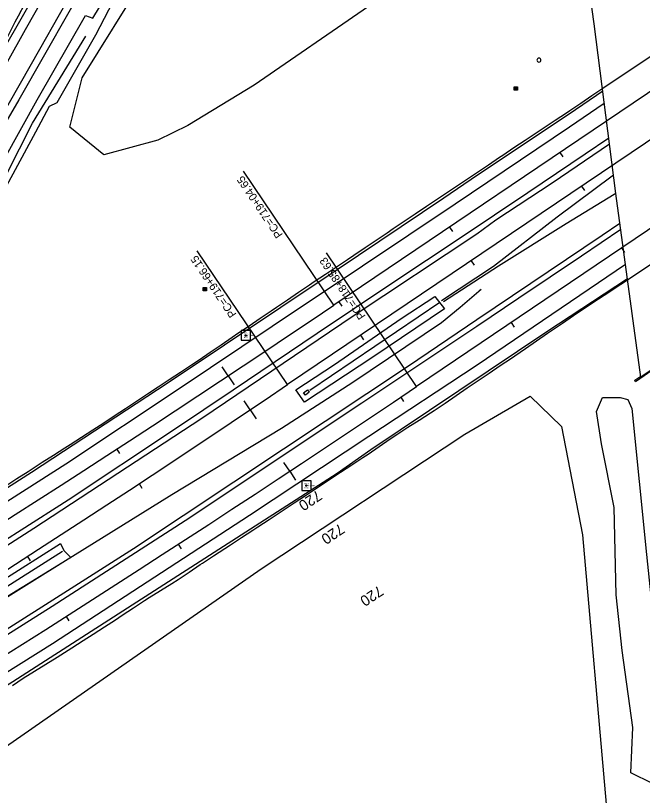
# Model space of a CAD drawing. Extents: x 1901471 to 1963503, y 756461 to 799997.
# Drawn here: x 1911554 to 1912024, y 761341 to 761926 of the extents above; entities that cross this region are included whole.
import ezdxf

# ---------------------------------------------------------------- set-up
doc = ezdxf.new("R2010")
doc.units = 0
for name, color, linetype in [('Default', 7, 'Continuous'), ('RD_DTM_BkLn1', 7, 'Continuous'), ('RD_EX_Bldg', 7, 'Continuous'), ('RD_EX_Bridge', 7, 'Continuous'), ('RD_EX_DR_ErosCtrl', 7, 'Continuous'), ('RD_EX_DR_Inlet', 7, 'Continuous'), ('RD_EX_Fence_Other', 7, 'Continuous'), ('RD_EX_GuardRail', 7, 'Continuous'), ('RD_EX_H2O', 7, 'Continuous'), ('RD_EX_Misc', 7, 'Continuous'), ('RD_EX_Road', 7, 'Continuous'), ('RD_EX_Road_txCode', 7, 'Continuous'), ('RD_EX_VEG', 7, 'Continuous'), ('RD_HC_Cl', 7, 'Continuous'), ('RD_HC_Data', 7, 'Continuous'), ('RD_HC_Data_Tic', 7, 'Continuous'), ('RD_HC_Survey', 7, 'Continuous'), ('RD_HC_TX_Sta50', 7, 'Continuous'), ('RD_HC_txCode', 7, 'Continuous'), ('RD_SMD_Locator', 7, 'Continuous')]:
    doc.layers.add(name, color=color, linetype=linetype)

# ---------------------------------------------------------------- blocks, each defined once
blk = doc.blocks.new('POST')
at = {"layer": 'Default'}
for start, end in [(90, 270), (270, 90)]:
    blk.add_arc((0, 0), 0.127, start, end, dxfattribs=at)
blk = doc.blocks.new('DI')
at = {"layer": 'RD_EX_DR_Inlet'}
for p, q in [((-2.5, 0.9), (2.5, 0.9)), ((-0.8, 2.6), (-0.8, -2.4)), ((0.9, 2.6), (0.9, -2.4)), ((-2.5, -0.8), (2.5, -0.8))]:
    blk.add_line(p, q, dxfattribs=at)
blk.add_lwpolyline([(-2.5, -2.4), (-2.5, 2.6), (2.5, 2.6), (2.5, -2.4)], close=True, dxfattribs=at)

msp = doc.modelspace()

# ---------------------------------------------------------------- linework, layer by layer
at = {"layer": 'RD_DTM_BkLn1'}
for points in [[(1911539.03, 761889.26), (1911542.52, 761898.62), (1911544.33, 761903.46), (1911548.86, 761912.36), (1911553.39, 761921.26), (1911555.76, 761925.91), (1911560.46, 761934.72)], [(1911546.23, 761573.53), (1911554.64, 761578.94), (1911563.05, 761584.35), (1911565.25, 761585.76), (1911573.67, 761591.14), (1911582.1, 761596.52), (1911590.53, 761601.89), (1911594.7, 761604.55), (1911603.1, 761609.98), (1911611.5, 761615.4), (1911619.9, 761620.82), (1911627.71, 761625.85), (1911636.03, 761631.39), (1911644.36, 761636.93), (1911652.68, 761642.47), (1911660.57, 761647.72), (1911668.92, 761653.22), (1911677.28, 761658.71), (1911685.63, 761664.21), (1911691.37, 761667.99), (1911699.62, 761673.63), (1911707.88, 761679.27), (1911716.13, 761684.91), (1911720.49, 761687.88), (1911728.77, 761693.48), (1911737.05, 761699.08), (1911745.34, 761704.68), (1911749.37, 761707.41), (1911757.65, 761713.01), (1911765.93, 761718.62), (1911774.21, 761724.22), (1911777.71, 761726.58), (1911786.02, 761732.15), (1911794.33, 761737.71), (1911802.64, 761743.27), (1911807.5, 761746.53), (1911815.8, 761752.11), (1911824.09, 761757.69), (1911832.39, 761763.27), (1911836.92, 761766.32), (1911845.22, 761771.89), (1911853.52, 761777.47), (1911861.82, 761783.05), (1911866.31, 761786.06), (1911874.63, 761791.6), (1911882.95, 761797.14), (1911891.27, 761802.69), (1911891.84, 761803.07), (1911900.13, 761808.65), (1911908.42, 761814.24), (1911916.72, 761819.82), (1911919.22, 761821.5), (1911927.51, 761827.09), (1911935.81, 761832.67), (1911941.84, 761836.73), (1911950.19, 761842.22), (1911958.54, 761847.72), (1911966.89, 761853.21), (1911969.35, 761854.83), (1911977.65, 761860.41), (1911985.95, 761865.99), (1911994.25, 761871.56), (1912035.74, 761899.45)], [(1911551.27, 761423.93), (1911559.24, 761429.2), (1911567.73, 761434.48), (1911576.22, 761439.76), (1911584.71, 761445.04), (1911587.48, 761446.76), (1911595.9, 761452.14), (1911604.33, 761457.52), (1911611.83, 761462.31), (1911620.22, 761467.74), (1911628.62, 761473.16), (1911633.7, 761476.44), (1911642.06, 761481.93), (1911650.41, 761487.42), (1911653.83, 761489.66), (1911662.3, 761494.97), (1911670.77, 761500.29), (1911675.6, 761503.32), (1911683.9, 761508.89), (1911692.2, 761514.46), (1911693.8, 761515.53), (1911702.17, 761521), (1911710.54, 761526.47), (1911714.82, 761529.27), (1911723.18, 761534.75), (1911731.54, 761540.24), (1911735.44, 761542.8), (1911743.78, 761548.32), (1911752.12, 761553.84), (1911754.34, 761555.31), (1911762.69, 761560.79), (1911771.05, 761566.27), (1911774.14, 761568.29), (1911782.46, 761573.83), (1911790.79, 761579.37), (1911797.45, 761583.81), (1911805.82, 761589.28), (1911814.19, 761594.75), (1911818.17, 761597.35), (1911826.42, 761602.99), (1911834.67, 761608.64), (1911839.59, 761612), (1911848.02, 761617.37), (1911856.46, 761622.73), (1911864.9, 761628.1), (1911867.77, 761629.93), (1911876.02, 761635.58), (1911884.26, 761641.24), (1911892.51, 761646.9), (1911900.67, 761652.49), (1911908.97, 761658.06), (1911917.28, 761663.63), (1911925.58, 761669.21), (1911928.07, 761670.88), (1911936.3, 761676.55), (1911944.54, 761682.23), (1911952.77, 761687.91), (1911955.61, 761689.87), (1911963.89, 761695.47), (1911972.18, 761701.07), (1911980.46, 761706.67), (1911982.71, 761708.19), (1911991.04, 761713.72), (1911999.38, 761719.24), (1912007.71, 761724.77), (1912057.71, 761757.92)]]:
    msp.add_lwpolyline(points, dxfattribs=at)
at = {"layer": 'RD_EX_Bldg'}
for points in [[(1912065.74, 761685.66), (1912070.4, 761688.88), (1912070.91, 761687.61), (1912018.63, 761651.52)], [(1912018.63, 761651.52), (1912018.25, 761652.8), (1912022.6, 761655.81)]]:
    msp.add_lwpolyline(points, dxfattribs=at)
at = {"layer": 'RD_EX_Bridge'}
msp.add_lwpolyline([(1911982.87, 761953.96), (1912027.01, 761985.15), (1912046.45, 761837.59), (1912062.04, 761721.82), (1912065.88, 761684.27), (1912022.71, 761654.96), (1912003.98, 761792.72), (1911987.67, 761919.89)], close=True, dxfattribs=at)
at = {"layer": 'RD_EX_DR_ErosCtrl'}
msp.add_lwpolyline([(1911682.72, 762037.87), (1911659.72, 762000.13), (1911613.51, 761911.34), (1911584.65, 761860.59), (1911578.8, 761857.97), (1911568.51, 761838.6), (1911539.65, 761785.43), (1911526.94, 761758.08), (1911507.97, 761709.55), (1911497.85, 761680.1), (1911486.78, 761684.53), (1911506.76, 761736.59), (1911520.89, 761769.89), (1911545.51, 761819.23), (1911569.72, 761862.91), (1911606.04, 761926.18), (1911611.69, 761923.96), (1911627.23, 761950.39), (1911653.26, 761999.73), (1911677.48, 762041.6)], dxfattribs=at)
for points in [[(1911770.49, 761636.26), (1911763.89, 761645.55), (1911792.89, 761664.42), (1911842.9, 761699), (1911868.09, 761715.31), (1911875.44, 761706.11), (1911821.61, 761670)], [(1911499.04, 761459.99), (1911492.58, 761470.38), (1911587.35, 761530.35), (1911589.71, 761525), (1911595.06, 761519.65)]]:
    msp.add_lwpolyline(points, close=True, dxfattribs=at)
at = {"layer": 'RD_EX_DR_Inlet'}
msp.add_lwpolyline([(1911771.05, 761641.37), (1911769.65, 761643.09), (1911772.54, 761645.43), (1911773.94, 761643.71)], close=True, dxfattribs=at)
at = {"layer": 'RD_EX_Fence_Other'}
for points in [[(1910580.88, 760962.42), (1910681.65, 761011.12), (1910824.17, 761083.34), (1910922.54, 761136.01), (1911091.93, 761226.7), (1911190.07, 761280.45), (1911287.48, 761335.99), (1911356.1, 761375.94), (1911439.35, 761425.01), (1911494.06, 761458), (1911589.07, 761516.18), (1911670.89, 761566.93), (1911753.19, 761616.71), (1911806.69, 761651.14), (1911873.15, 761696.01), (1911887.07, 761707.41), (1911902.9, 761720.84)], [(1911902.01, 761720.08), (1911902.9, 761720.84)], [(1911902.01, 761720.08), (1911902.9, 761720.84)]]:
    msp.add_lwpolyline(points, dxfattribs=at)
at = {"layer": 'RD_EX_GuardRail'}
for points in [[(1911873.07, 761712.48), (1911912.16, 761738.18), (1911959.88, 761775.1), (1912001.12, 761805.98), (1912002.19, 761806.71)], [(1911874.58, 761711.73), (1911915.83, 761738.5), (1911966.79, 761770.03), (1912002.63, 761792.05), (1912003.95, 761792.93)]]:
    msp.add_lwpolyline(points, dxfattribs=at)
at = {"layer": 'RD_EX_H2O'}
for points in [[(1911494.02, 761687.61), (1911509.22, 761727.22), (1911529.15, 761772.56), (1911546.83, 761806.94), (1911566.27, 761845.43), (1911606.38, 761910.57)], [(1911871.9, 761710.86), (1911774.3, 761644.92)], [(1911588.77, 761524.21), (1911521.55, 761481.71), (1911503.29, 761469.75)]]:
    msp.add_lwpolyline(points, dxfattribs=at)
at = {"layer": 'RD_EX_Road'}
for points in [[(1911535.12, 761869.35), (1911561.16, 761915.51), (1911589.15, 761964.97)], [(1911612.79, 761962.67), (1911556.18, 761862.78), (1911503.19, 761772.76)], [(1911601, 761952.92), (1911571.66, 761900.55), (1911541.34, 761847.78)], [(1910619.64, 761064.26), (1910795.9, 761160.1), (1910951.25, 761248.47), (1911009.83, 761281.54), (1911049, 761306.23), (1911104.95, 761348.19), (1911167.81, 761399.54), (1911216.52, 761444.13), (1911267.54, 761494.16), (1911328.1, 761562.78), (1911367.26, 761613.3), (1911406.76, 761667.61), (1911436.71, 761712.86), (1911480.81, 761787.08), (1911513.07, 761845.99), (1911563.75, 761934.03)], [(1911445.23, 761507.04), (1911565.63, 761583.72), (1911668.02, 761650.86), (1911794.84, 761735.63), (1911874.95, 761789.35), (1911900.28, 761806.59), (1911968.95, 761852.37), (1911994.13, 761869.48)], [(1911528.92, 761550.14), (1911591.31, 761589.88), (1911677.01, 761646.92), (1911746.2, 761693.08), (1911813.83, 761738.46), (1911883.41, 761785), (1911969.11, 761842.62), (1911995.3, 761860.36)], [(1910555.97, 760966.08), (1910670.18, 761023.84), (1910732.05, 761055.77), (1910873.25, 761130.97), (1911013.13, 761208.81), (1911171.11, 761300.47), (1911315.59, 761384.89), (1911418.28, 761447.59), (1911490.69, 761492.68), (1911567.37, 761541.88), (1911693.43, 761624.33), (1911806.97, 761700.85), (1911899.79, 761762.4), (1911913.92, 761772.86), (1911956.09, 761800.74), (1911999.2, 761829.99)], [(1910580.06, 760981.92), (1910675.31, 761030.76), (1910773.49, 761082.4), (1910822.58, 761108.67), (1910885.96, 761143.03), (1910949.07, 761177.65), (1911003.9, 761208.57), (1911064.73, 761242.93), (1911147.86, 761291.26), (1911222.07, 761334.93), (1911278.81, 761368.4), (1911332.88, 761400.85), (1911389.75, 761435.35), (1911475.18, 761488.13), (1911593.12, 761563.11), (1911672.95, 761615.9), (1911716.81, 761645.54), (1911779.8, 761687.94), (1911835.9, 761725.37), (1911887.8, 761759.86), (1911937.91, 761793.33), (1911981.01, 761822.46), (1911998.63, 761834.41)], [(1910605.01, 760930.37), (1910750.16, 761005.41), (1910935.45, 761104.64), (1911040.11, 761163.39), (1911146.42, 761223.78), (1911234.63, 761274.96), (1911353.77, 761346.38), (1911491.34, 761430.8), (1911642.08, 761526.41), (1911754.64, 761601.29), (1911848.44, 761663.33), (1911899.79, 761698.22), (1911993.79, 761761.39), (1912007.03, 761770.29)], [(1910589.34, 760918.24), (1910700.43, 760975.71), (1910824.95, 761041.33), (1910949.71, 761108.63), (1911067.52, 761174.73), (1911186.53, 761242.75), (1911299.77, 761309.21), (1911392.15, 761365.36), (1911489.08, 761425.22), (1911580.97, 761483.4), (1911680.79, 761547.59), (1911813.47, 761635.64), (1911899.78, 761693.17), (1911931.15, 761714.4), (1911978.2, 761746.02), (1912007.62, 761765.94)], [(1912011.22, 761739.49), (1911976.91, 761716.28), (1911899.84, 761663.83), (1911818.75, 761610.57), (1911729.01, 761551.18), (1911581.45, 761454.97), (1911425.26, 761357.44), (1911320.41, 761293.74), (1911227.79, 761239.15), (1911115.03, 761174.01), (1911020.01, 761120.63), (1910901.25, 761054.89), (1910812.23, 761007.14)], [(1912012.69, 761728.64), (1911952.17, 761688.94), (1911820.19, 761600.45), (1911794.8, 761582.69), (1911469.62, 761374.19), (1911208.95, 761216.54), (1911010.73, 761105.78), (1910939.31, 761065.54), (1910929.53, 761056.26), (1910873.25, 761020.38)]]:
    msp.add_lwpolyline(points, dxfattribs=at)
at = {"layer": 'RD_EX_VEG'}
msp.add_lwpolyline([(1911818.3, 761932.93), (1911732.64, 761873.9), (1911682.87, 761843.51), (1911660.3, 761832.52), (1911619.79, 761821.52), (1911594.32, 761842.36), (1911603.58, 761879.4), (1911650.46, 761954.63)], dxfattribs=at)
for points in [[(1911365.4, 761253.45), (1911526.14, 761364.2), (1911737.84, 761511.22), (1911890.73, 761612.17), (1911939.74, 761640.59), (1911963.26, 761618.05), (1911978.94, 761536.7), (1911996.58, 761334.8), (1911908.37, 761317.16), (1911863.29, 761327.94), (1911813.31, 761327.94), (1911783.9, 761303.44), (1911744.7, 761299.52), (1911720.2, 761318.14), (1911700.59, 761325), (1911700.59, 761315.2), (1911721.18, 761294.61), (1911606.51, 761247.57), (1911550.64, 761230.91), (1911510.46, 761233.85), (1911426.17, 761216.21), (1911373.24, 761194.64), (1911348.74, 761205.43), (1911355.6, 761230.91)], [(1912015.99, 761631.44), (1912027, 761522.09), (1912038.77, 761409.12), (1912043.33, 761358.81), (1912031.56, 761350.46), (1912015.23, 761358.43), (1912016.75, 761392.23), (1912008.78, 761449.94), (1912004.22, 761491.71), (1912002.7, 761557.21), (1911993.21, 761604.86), (1911989.41, 761629.16), (1911993.97, 761639.8), (1912007.26, 761639.8), (1912012.95, 761638.28)]]:
    msp.add_lwpolyline(points, close=True, dxfattribs=at)
at = {"layer": 'RD_HC_Cl'}
for p, q in [((1916236.55, 764707.58), (1911792.37, 761708.94)), ((1916252.38, 764682.06), (1911757.65, 761649.35)), ((1916195.77, 764578.09), (1911854.45, 761647.95))]:
    msp.add_line(p, q, dxfattribs=at)
for centre, radius, start, end in [((1905408.25, 771170.65), 11414.07, 290.89447, 304.008825), ((1905390.19, 771086.47), 11384.37, 290.903407, 304.008529), ((1905358.49, 771272.41), 11611.54, 290.901971, 304.0171)]:
    msp.add_arc(centre, radius, start, end, dxfattribs=at)
at = {"layer": 'RD_HC_Data'}
for p, q in [((1911792.37, 761708.94), (1911724.67, 761809.28)), ((1911757.65, 761649.35), (1911689.95, 761749.69)), ((1911854.45, 761647.95), (1911786.84, 761748.12))]:
    msp.add_line(p, q, dxfattribs=at)
at = {"layer": 'RD_HC_Data_Tic'}
for p, q in [((1911962.01, 761823.41), (1911964.25, 761820.09)), ((1911978.28, 761798.21), (1911980.51, 761794.9)), ((1911879.12, 761767.47), (1911881.35, 761764.16)), ((1912008.31, 761751.79), (1912010.55, 761748.48)), ((1911895.38, 761742.28), (1911897.62, 761738.96)), ((1911796.22, 761711.54), (1911798.46, 761708.23)), ((1911925.42, 761695.85), (1911927.66, 761692.54)), ((1911812.49, 761686.35), (1911814.72, 761683.03)), ((1911713.1, 761655.94), (1911708.68, 761662.61)), ((1911713.1, 761655.94), (1911717.52, 761649.27)), ((1911729.56, 761630.46), (1911725.11, 761637.1)), ((1911842.53, 761639.91), (1911844.77, 761636.6)), ((1911729.56, 761630.46), (1911734.02, 761623.81)), ((1911629.5, 761601.07), (1911631.68, 761597.72)), ((1911759.34, 761584.43), (1911754.93, 761591.11)), ((1911759.34, 761584.43), (1911763.75, 761577.76)), ((1911646.26, 761575.14), (1911648.46, 761571.8)), ((1911675.67, 761529.67), (1911677.84, 761526.31)), ((1911562.47, 761520.55), (1911564.64, 761517.19)), ((1911591.53, 761475.62), (1911593.67, 761472.25))]:
    msp.add_line(p, q, dxfattribs=at)
at = {"layer": 'RD_HC_Survey'}
for points in [[(1911729.82, 761689.85), (1911722.75, 761689.85), (1911722.75, 761682.78), (1911729.82, 761682.78)], [(1911775.36, 761577.16), (1911768.29, 761577.16), (1911768.29, 761570.09), (1911775.36, 761570.09)]]:
    msp.add_lwpolyline(points, close=True, dxfattribs=at)
for centre in [(1911726.29, 761686.31), (1911771.82, 761573.62)]:
    msp.add_circle(centre, 0.5, dxfattribs=at)
at = {"layer": 'RD_SMD_Locator'}
for centre in [(1911726.29, 761686.31), (1911771.82, 761573.62)]:
    msp.add_circle(centre, 0.001, dxfattribs=at)

# ---------------------------------------------------------------- block references
at = {"layer": 'RD_EX_DR_Inlet', "xscale": 0.5039370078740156, "yscale": 0.5039370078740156}
for p in [(1911928.95, 761871.2), (1911695.51, 761720.95)]:
    msp.add_blockref('DI', p, dxfattribs=at)
at = {"layer": 'RD_EX_Misc', "xscale": 11.811023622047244, "yscale": 11.811023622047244}
msp.add_blockref('POST', (1911946.25, 761892.63), dxfattribs=at)

# ---------------------------------------------------------------- texts
at = {"layer": 'RD_EX_Road_txCode'}
for s, p in [('415.550', (1911727.29, 761685.81)), ('416.690', (1911772.82, 761573.12))]:
    msp.add_text(s, height=1, dxfattribs=at).set_placement(p)
at = {"layer": 'RD_HC_Data'}
for s, rotation, p in [('PC=719+04.65', 124.00882, (1911754.35, 761761.71)), ('PC=719+66.15', 124.00853, (1911719.64, 761702.11)), ('PC=718+85.63', 124.0171, (1911816.43, 761700.7))]:
    msp.add_text(s, height=6, rotation=rotation, dxfattribs=at).set_placement(p)
at = {"layer": 'RD_HC_TX_Sta50'}
for rotation, p in [(213.53018, (1911780.04, 761570.74)), (213.83815, (1911796.96, 761545.62)), (213.45274, (1911826.16, 761499.14))]:
    msp.add_text('720', height=8, rotation=rotation, dxfattribs=at).set_placement(p)
at = {"layer": 'RD_HC_txCode'}
for s, p in [('8036', (1911724.59, 761687.31)), ('MSC', (1911724.97, 761684.31)), ('8041', (1911770.44, 761574.62)), ('MSC', (1911770.51, 761571.62))]:
    msp.add_text(s, height=1, dxfattribs=at).set_placement(p)

doc.saveas('drawing.dxf')
